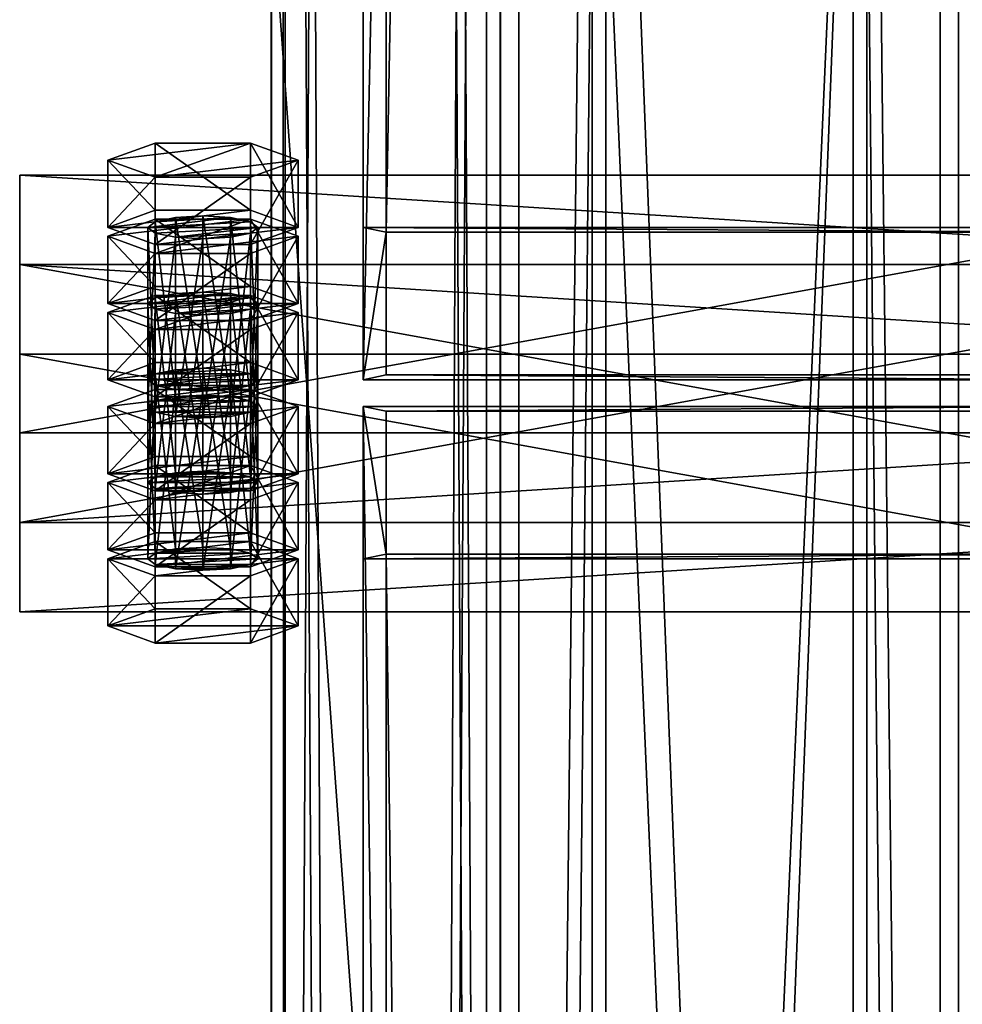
# Model space of a CAD drawing. Header units: millimetres. Extents: x -333 to 67333, y -930 to 39730.
# Tile 817 of 1056: x -155 to 51, y 30748 to 30963. Entities that reach past the tile are written whole.
import ezdxf

# ---------------------------------------------------------------- set-up
doc = ezdxf.new("R2010")
doc.units = ezdxf.units.MM
for name, color, linetype in [('13', 7, 'Continuous'), ('5', 7, 'Continuous'), ('6', 7, 'Continuous'), ('8', 7, 'Continuous'), ('95', 7, 'Continuous'), ('99', 7, 'Continuous')]:
    doc.layers.add(name, color=color, linetype=linetype)

msp = doc.modelspace()

# ---------------------------------------------------------------- meshes
at = {"layer": '13', "color": 30}
mesh = msp.add_polyface(dxfattribs=at)
corners = [(-100, 29475, 2980), (-50, 29475, 2980), (-50, 38614.7, 2980), (-100, 38614.7, 2980), (-50, 29475, 2983), (-50, 38614.7, 2983), (-97, 29475, 2983), (-97, 38614.7, 2983), (-97, 29475, 3030), (-97, 38614.7, 3030), (-100, 29475, 3030), (-100, 38614.7, 3030)]
mesh.append_faces([[corners[k] for k in face] for face in [(0, 2, 3, 3), (1, 5, 2, 2), (4, 7, 5, 5), (6, 9, 7, 7), (8, 11, 9, 9), (10, 3, 11, 11), (0, 4, 1, 1), (8, 0, 10, 10), (7, 2, 5, 5)]], dxfattribs={"vtx0": -1, "color": 30})
mesh.append_faces([[corners[k] for k in face] for face in [(4, 0, 6, 6), (6, 0, 8, 8), (3, 7, 11, 11)]], dxfattribs={"vtx0": -1, "vtx1": -1, "color": 30})
mesh.append_faces([[corners[k] for k in face] for face in [(7, 3, 2, 2)]], dxfattribs={"vtx0": -1, "vtx2": -1, "vtx3": -1, "color": 30})
mesh.append_faces([[corners[k] for k in face] for face in [(9, 11, 7, 7)]], dxfattribs={"vtx1": -1, "color": 30})
mesh.append_faces([[corners[k] for k in face] for face in [(0, 1, 2, 2), (1, 4, 5, 5), (4, 6, 7, 7), (6, 8, 9, 9), (8, 10, 11, 11), (10, 0, 3, 3)]], dxfattribs={"vtx2": -1, "vtx3": -1, "color": 30})
mesh = msp.add_polyface(dxfattribs=at)
corners = [(-50.06, 32280.5, 4450), (-50.06, 32280.5, 4370), (-50.06, 23554.7, 4370), (-50.06, 23554.7, 4450), (-100.06, 32280.5, 4450), (-100.06, 23554.7, 4450), (-100.06, 32280.5, 4370), (-100.06, 23554.7, 4370), (-97.06, 23554.7, 4373), (-53.06, 23554.7, 4373), (-53.06, 23554.7, 4447), (-97.06, 23554.7, 4447), (-53.06, 32280.5, 4373), (-53.06, 32280.5, 4447), (-97.06, 32280.5, 4373), (-97.06, 32280.5, 4447)]
mesh.append_faces([[corners[k] for k in face] for face in [(0, 2, 3, 3), (4, 3, 5, 5), (6, 5, 7, 7), (12, 10, 9, 9), (14, 9, 8, 8), (15, 8, 11, 11), (13, 11, 10, 10), (1, 7, 2, 2)]], dxfattribs={"vtx0": -1, "color": 30})
mesh.append_faces([[corners[k] for k in face] for face in [(7, 8, 2, 2), (8, 5, 11, 11), (11, 5, 10, 10), (2, 9, 3, 3), (9, 2, 8, 8), (3, 10, 5, 5), (1, 12, 6, 6), (12, 0, 13, 13), (13, 0, 15, 15), (6, 14, 4, 4), (14, 6, 12, 12), (4, 15, 0, 0)]], dxfattribs={"vtx0": -1, "vtx1": -1, "color": 30})
mesh.append_faces([[corners[k] for k in face] for face in [(8, 7, 5, 5), (3, 9, 10, 10), (12, 1, 0, 0), (4, 14, 15, 15)]], dxfattribs={"vtx0": -1, "vtx2": -1, "vtx3": -1, "color": 30})
mesh.append_faces([[corners[k] for k in face] for face in [(0, 1, 2, 2), (4, 0, 3, 3), (6, 4, 5, 5), (12, 13, 10, 10), (14, 12, 9, 9), (15, 14, 8, 8), (13, 15, 11, 11), (1, 6, 7, 7)]], dxfattribs={"vtx2": -1, "vtx3": -1, "color": 30})
at = {"layer": '5', "color": 131}
mesh = msp.add_polyface(dxfattribs=at)
corners = [(-46, 38614.7, 2984), (46, 38614.7, 2984), (46, 29415, 2984), (-46, 29415, 2984), (46, 38614.7, 3076), (46, 29415, 3076), (-46, 38614.7, 3076), (-46, 29415, 3076), (-50, 38614.7, 2980), (-50, 38614.7, 3080), (-50, 29415, 3080), (-50, 29415, 2980), (50, 38614.7, 3080), (50, 29415, 3080), (50, 38614.7, 2980), (50, 29415, 2980)]
mesh.append_faces([[corners[k] for k in face] for face in [(0, 2, 3, 3), (1, 5, 2, 2), (4, 7, 5, 5), (6, 3, 7, 7), (8, 10, 11, 11), (9, 13, 10, 10), (12, 15, 13, 13), (14, 11, 15, 15)]], dxfattribs={"vtx0": -1, "color": 131})
mesh.append_faces([[corners[k] for k in face] for face in [(9, 6, 12, 12), (6, 8, 0, 0), (0, 8, 1, 1), (12, 4, 14, 14), (4, 12, 6, 6), (14, 1, 8, 8), (11, 3, 15, 15), (3, 10, 7, 7), (7, 10, 5, 5), (15, 2, 13, 13), (2, 15, 3, 3), (13, 5, 10, 10)]], dxfattribs={"vtx0": -1, "vtx1": -1, "color": 131})
mesh.append_faces([[corners[k] for k in face] for face in [(6, 9, 8, 8), (14, 4, 1, 1), (3, 11, 10, 10), (13, 2, 5, 5)]], dxfattribs={"vtx0": -1, "vtx2": -1, "vtx3": -1, "color": 131})
mesh.append_faces([[corners[k] for k in face] for face in [(0, 1, 2, 2), (1, 4, 5, 5), (4, 6, 7, 7), (6, 0, 3, 3), (8, 9, 10, 10), (9, 12, 13, 13), (12, 14, 15, 15), (14, 8, 11, 11)]], dxfattribs={"vtx2": -1, "vtx3": -1, "color": 131})
at = {"layer": '6', "color": 2}
mesh = msp.add_polyface(dxfattribs=at)
corners = [(75, 30885.22, 4751.68), (-75, 30885.22, 4751.68), (-75, 38624.7, 3106.65), (75, 38624.7, 3106.65), (-75, 30916.41, 4898.4), (-75, 38774.7, 3228.12), (75, 30916.41, 4898.4), (75, 38774.7, 3228.12), (80, 30884.18, 4746.79), (80, 30917.45, 4903.29), (80, 38779.7, 3232.17), (80, 38619.7, 3102.61), (-80, 30917.45, 4903.29), (-80, 38779.7, 3232.17), (-80, 30884.18, 4746.79), (-80, 38619.7, 3102.61)]
mesh.append_faces([[corners[k] for k in face] for face in [(0, 2, 3, 3), (1, 5, 2, 2), (4, 7, 5, 5), (6, 3, 7, 7), (8, 10, 11, 11), (9, 13, 10, 10), (12, 15, 13, 13), (14, 11, 15, 15)]], dxfattribs={"vtx0": -1, "color": 2})
mesh.append_faces([[corners[k] for k in face] for face in [(9, 6, 12, 12), (6, 8, 0, 0), (0, 8, 1, 1), (12, 4, 14, 14), (4, 12, 6, 6), (14, 1, 8, 8), (11, 3, 15, 15), (3, 10, 7, 7), (7, 10, 5, 5), (15, 2, 13, 13), (2, 15, 3, 3), (13, 5, 10, 10)]], dxfattribs={"vtx0": -1, "vtx1": -1, "color": 2})
mesh.append_faces([[corners[k] for k in face] for face in [(6, 9, 8, 8), (14, 4, 1, 1), (3, 11, 10, 10), (13, 2, 5, 5)]], dxfattribs={"vtx0": -1, "vtx2": -1, "vtx3": -1, "color": 2})
mesh.append_faces([[corners[k] for k in face] for face in [(0, 1, 2, 2), (1, 4, 5, 5), (4, 6, 7, 7), (6, 0, 3, 3), (8, 9, 10, 10), (9, 12, 13, 13), (12, 14, 15, 15), (14, 8, 11, 11)]], dxfattribs={"vtx2": -1, "vtx3": -1, "color": 2})
mesh = msp.add_polyface(dxfattribs=at)
corners = [(-80, 19419.86, 7183.53), (80, 19419.86, 7183.53), (80, 30845.06, 4755.1), (-80, 30845.06, 4755.1), (-80, 19419.86, 7347.1), (-80, 30878.32, 4911.61), (80, 19419.86, 7347.1), (80, 30878.32, 4911.61), (75, 30846.1, 4759.99), (-75, 30846.1, 4759.99), (-75, 30877.28, 4906.72), (75, 30877.28, 4906.72), (-75, 19419.86, 7341.99), (75, 19419.86, 7341.99), (-75, 19419.86, 7188.64), (75, 19419.86, 7188.64)]
mesh.append_faces([[corners[k] for k in face] for face in [(0, 2, 3, 3), (4, 3, 5, 5), (6, 5, 7, 7), (1, 7, 2, 2), (12, 11, 10, 10), (14, 10, 9, 9), (15, 9, 8, 8), (13, 8, 11, 11)]], dxfattribs={"vtx0": -1, "color": 2})
mesh.append_faces([[corners[k] for k in face] for face in [(2, 8, 3, 3), (8, 7, 11, 11), (11, 7, 10, 10), (3, 9, 5, 5), (9, 3, 8, 8), (5, 10, 7, 7), (4, 12, 0, 0), (12, 6, 13, 13), (13, 6, 15, 15), (0, 14, 1, 1), (14, 0, 12, 12), (1, 15, 6, 6)]], dxfattribs={"vtx0": -1, "vtx1": -1, "color": 2})
mesh.append_faces([[corners[k] for k in face] for face in [(8, 2, 7, 7), (5, 9, 10, 10), (12, 4, 6, 6), (1, 14, 15, 15)]], dxfattribs={"vtx0": -1, "vtx2": -1, "vtx3": -1, "color": 2})
mesh.append_faces([[corners[k] for k in face] for face in [(0, 1, 2, 2), (4, 0, 3, 3), (6, 4, 5, 5), (1, 6, 7, 7), (12, 13, 11, 11), (14, 12, 10, 10), (15, 14, 9, 9), (13, 15, 8, 8)]], dxfattribs={"vtx2": -1, "vtx3": -1, "color": 2})
at = {"layer": '8', "color": 253}
mesh = msp.add_polyface(dxfattribs=at)
corners = [(-27, 31156.98, 4688.8), (27, 31156.98, 4688.8), (27, 29790.7, 3080), (-27, 29790.7, 3080), (27, 31074.74, 4706.28), (27, 29693.62, 3080), (-27, 31074.74, 4706.28), (-27, 29693.62, 3080), (-30, 31160.32, 4688.1), (-30, 31071.41, 4706.99), (-30, 29689.68, 3080), (-30, 29794.64, 3080), (30, 31071.41, 4706.99), (30, 29689.68, 3080), (30, 31160.32, 4688.1), (30, 29794.64, 3080)]
mesh.append_faces([[corners[k] for k in face] for face in [(0, 2, 3, 3), (1, 5, 2, 2), (4, 7, 5, 5), (6, 3, 7, 7), (8, 10, 11, 11), (9, 13, 10, 10), (12, 15, 13, 13), (14, 11, 15, 15)]], dxfattribs={"vtx0": -1, "color": 253})
mesh.append_faces([[corners[k] for k in face] for face in [(9, 6, 12, 12), (6, 8, 0, 0), (0, 8, 1, 1), (12, 4, 14, 14), (4, 12, 6, 6), (14, 1, 8, 8), (11, 3, 15, 15), (3, 10, 7, 7), (7, 10, 5, 5), (15, 2, 13, 13), (2, 15, 3, 3), (13, 5, 10, 10)]], dxfattribs={"vtx0": -1, "vtx1": -1, "color": 253})
mesh.append_faces([[corners[k] for k in face] for face in [(6, 9, 8, 8), (14, 4, 1, 1), (3, 11, 10, 10), (13, 2, 5, 5)]], dxfattribs={"vtx0": -1, "vtx2": -1, "vtx3": -1, "color": 253})
mesh.append_faces([[corners[k] for k in face] for face in [(0, 1, 2, 2), (1, 4, 5, 5), (4, 6, 7, 7), (6, 0, 3, 3), (8, 9, 10, 10), (9, 12, 13, 13), (12, 14, 15, 15), (14, 8, 11, 11)]], dxfattribs={"vtx2": -1, "vtx3": -1, "color": 253})
at = {"layer": '95', "color": 7}
mesh = msp.add_polyface(dxfattribs=at)
corners = [(-127, 30878.32, 4911.61), (-125.4, 30916.2, 4897.42), (-127, 30917.45, 4903.29), (-125.4, 30877.08, 4905.74), (-121, 30915.29, 4893.13), (-121, 30876.16, 4901.44), (-115, 30914.95, 4891.55), (-115, 30875.83, 4899.87), (-109, 30915.29, 4893.13), (-109, 30876.16, 4901.44), (-104.61, 30916.2, 4897.42), (-104.61, 30877.08, 4905.74), (-103, 30917.45, 4903.29), (-103, 30878.32, 4911.61), (-104.61, 30918.69, 4909.16), (-104.61, 30879.57, 4917.48), (-109, 30919.61, 4913.46), (-109, 30880.48, 4921.77), (-115, 30919.94, 4915.03), (-115, 30880.82, 4923.35), (-121, 30919.61, 4913.46), (-121, 30880.48, 4921.77), (-125.4, 30918.69, 4909.16), (-125.4, 30879.57, 4917.48), (-135.79, 30917.45, 4903.29), (-125.4, 30913.7, 4885.69), (-125.4, 30928.38, 4882.57), (-135.79, 30932.12, 4900.17), (-104.61, 30913.7, 4885.69), (-104.61, 30928.38, 4882.57), (-94.22, 30917.45, 4903.29), (-94.22, 30932.12, 4900.17), (-104.61, 30921.19, 4920.9), (-104.61, 30935.86, 4917.78), (-125.4, 30921.19, 4920.9), (-125.4, 30935.86, 4917.78), (-125.4, 30902.06, 4830.91), (-115, 30903.31, 4836.78), (-121, 30902.97, 4835.21), (-109, 30902.97, 4835.21), (-127, 30900.81, 4825.04), (-104.61, 30902.06, 4830.91), (-135.79, 30900.81, 4825.04), (-125.4, 30897.07, 4807.43), (-125.4, 30911.74, 4804.32), (-135.79, 30915.49, 4821.92), (-104.61, 30897.07, 4807.43), (-104.61, 30911.74, 4804.32), (-94.22, 30900.81, 4825.04), (-94.22, 30915.49, 4821.92), (-104.61, 30904.56, 4842.65), (-104.61, 30919.23, 4839.53), (-125.4, 30904.56, 4842.65), (-125.4, 30919.23, 4839.53)]
mesh.append_faces([[corners[k] for k in face] for face in [(0, 1, 2, 2), (3, 4, 1, 1), (5, 6, 4, 4), (7, 8, 6, 6), (9, 10, 8, 8), (11, 12, 10, 10), (13, 14, 12, 12), (15, 16, 14, 14), (17, 18, 16, 16), (19, 20, 18, 18), (21, 22, 20, 20), (23, 2, 22, 22), (22, 18, 20, 20), (10, 6, 8, 8), (24, 26, 27, 27), (25, 29, 26, 26), (28, 31, 29, 29), (30, 33, 31, 31), (32, 35, 33, 33), (34, 27, 35, 35), (25, 30, 28, 28), (32, 24, 34, 34), (27, 33, 35, 35), (31, 26, 29, 29), (36, 37, 38, 38), (42, 44, 45, 45), (43, 47, 44, 44), (46, 49, 47, 47), (48, 51, 49, 49), (50, 53, 51, 51), (52, 45, 53, 53), (50, 42, 52, 52), (45, 51, 53, 53), (49, 44, 47, 47)]], dxfattribs={"vtx0": -1, "color": 7})
mesh.append_faces([[corners[k] for k in face] for face in [(18, 22, 16, 16), (16, 2, 14, 14), (14, 2, 12, 12), (12, 4, 10, 10), (30, 24, 32, 32), (33, 26, 31, 31), (37, 36, 39, 39), (39, 40, 41, 41), (48, 42, 50, 50), (51, 44, 49, 49)]], dxfattribs={"vtx0": -1, "vtx1": -1, "color": 7})
mesh.append_faces([[corners[k] for k in face] for face in [(16, 22, 2, 2), (12, 2, 1, 1), (12, 1, 4, 4), (10, 4, 6, 6), (30, 25, 24, 24), (33, 27, 26, 26), (51, 45, 44, 44)]], dxfattribs={"vtx0": -1, "vtx2": -1, "vtx3": -1, "color": 7})
mesh.append_faces([[corners[k] for k in face] for face in [(24, 25, 26, 26), (25, 28, 29, 29), (28, 30, 31, 31), (30, 32, 33, 33), (32, 34, 35, 35), (34, 24, 27, 27), (42, 43, 44, 44), (43, 46, 47, 47), (46, 48, 49, 49), (48, 50, 51, 51), (50, 52, 53, 53), (52, 42, 45, 45)]], dxfattribs={"vtx2": -1, "vtx3": -1, "color": 7})
mesh = msp.add_polyface(dxfattribs=at)
corners = [(-127, 30878.32, 4911.61), (-125.4, 30877.08, 4905.74), (-125.4, 30916.2, 4897.42), (-121, 30876.16, 4901.44), (-121, 30915.29, 4893.13), (-115, 30875.83, 4899.87), (-115, 30914.95, 4891.55), (-109, 30876.16, 4901.44), (-109, 30915.29, 4893.13), (-104.61, 30877.08, 4905.74), (-104.61, 30916.2, 4897.42), (-103, 30878.32, 4911.61), (-103, 30917.45, 4903.29), (-104.61, 30879.57, 4917.48), (-104.61, 30918.69, 4909.16), (-109, 30880.48, 4921.77), (-109, 30919.61, 4913.46), (-115, 30880.82, 4923.35), (-115, 30919.94, 4915.03), (-121, 30880.48, 4921.77), (-121, 30919.61, 4913.46), (-125.4, 30879.57, 4917.48), (-125.4, 30918.69, 4909.16), (-127, 30917.45, 4903.29), (-127, 30861.69, 4833.36), (-125.4, 30899.57, 4819.17), (-127, 30900.81, 4825.04), (-125.4, 30860.44, 4827.49), (-121, 30898.65, 4814.88), (-121, 30859.53, 4823.19), (-115, 30898.32, 4813.3), (-115, 30859.2, 4821.62), (-109, 30898.65, 4814.88), (-109, 30859.53, 4823.19), (-104.61, 30899.57, 4819.17), (-104.61, 30860.44, 4827.49), (-103, 30900.81, 4825.04), (-103, 30861.69, 4833.36), (-104.61, 30902.06, 4830.91), (-104.61, 30862.94, 4839.22), (-109, 30863.85, 4843.52), (-109, 30902.97, 4835.21), (-115, 30864.19, 4845.09), (-115, 30903.31, 4836.78), (-121, 30863.85, 4843.52), (-121, 30902.97, 4835.21), (-125.4, 30862.94, 4839.22), (-125.4, 30902.06, 4830.91), (-125.4, 30897.07, 4807.43), (-94.22, 30900.81, 4825.04), (-104.61, 30897.07, 4807.43), (-135.79, 30900.81, 4825.04), (-125.4, 30885.43, 4752.66), (-115, 30886.68, 4758.53), (-121, 30886.34, 4756.95), (-109, 30886.34, 4756.95), (-104.61, 30885.43, 4752.66), (-127, 30884.18, 4746.79), (-125.4, 30882.93, 4740.92), (-103, 30884.18, 4746.79), (-104.61, 30882.93, 4740.92), (-135.79, 30884.18, 4746.79), (-125.4, 30880.44, 4729.18), (-125.4, 30895.11, 4726.06), (-135.79, 30898.85, 4743.67), (-104.61, 30880.44, 4729.18), (-104.61, 30895.11, 4726.06), (-94.22, 30884.18, 4746.79), (-94.22, 30898.85, 4743.67), (-104.61, 30887.92, 4764.4), (-104.61, 30902.6, 4761.28), (-125.4, 30887.92, 4764.4), (-125.4, 30902.6, 4761.28)]
mesh.append_faces([[corners[k] for k in face] for face in [(24, 25, 26, 26), (27, 28, 25, 25), (29, 30, 28, 28), (31, 32, 30, 30), (33, 34, 32, 32), (35, 36, 34, 34), (37, 38, 36, 36), (39, 41, 38, 38), (40, 43, 41, 41), (42, 45, 43, 43), (44, 47, 45, 45), (46, 26, 47, 47), (34, 30, 32, 32), (48, 49, 50, 50), (52, 53, 54, 54), (61, 63, 64, 64), (62, 66, 63, 63), (65, 68, 66, 66), (67, 70, 68, 68), (69, 72, 70, 70), (71, 64, 72, 72), (69, 61, 71, 71), (64, 70, 72, 72), (68, 63, 66, 66)]], dxfattribs={"vtx0": -1, "color": 7})
mesh.append_faces([[corners[k] for k in face] for face in [(38, 25, 36, 36), (36, 28, 34, 34), (53, 52, 55, 55), (55, 52, 56, 56), (56, 58, 59, 59), (59, 58, 60, 60), (67, 61, 69, 69), (70, 63, 68, 68)]], dxfattribs={"vtx0": -1, "vtx1": -1, "color": 7})
mesh.append_faces([[corners[k] for k in face] for face in [(41, 47, 26, 26), (38, 26, 25, 25), (36, 25, 28, 28), (34, 28, 30, 30), (49, 48, 51, 51), (56, 52, 57, 57), (56, 57, 58, 58), (67, 62, 61, 61), (70, 64, 63, 63)]], dxfattribs={"vtx0": -1, "vtx2": -1, "vtx3": -1, "color": 7})
mesh.append_faces([[corners[k] for k in face] for face in [(0, 1, 2, 2), (1, 3, 4, 4), (3, 5, 6, 6), (5, 7, 8, 8), (7, 9, 10, 10), (9, 11, 12, 12), (11, 13, 14, 14), (13, 15, 16, 16), (15, 17, 18, 18), (17, 19, 20, 20), (19, 21, 22, 22), (21, 0, 23, 23), (39, 40, 41, 41), (40, 42, 43, 43), (42, 44, 45, 45), (44, 46, 47, 47), (61, 62, 63, 63), (62, 65, 66, 66), (65, 67, 68, 68), (67, 69, 70, 70), (69, 71, 72, 72), (71, 61, 64, 64)]], dxfattribs={"vtx2": -1, "vtx3": -1, "color": 7})
mesh = msp.add_polyface(dxfattribs=at)
corners = [(-121, 30876.16, 4901.44), (-109, 30876.16, 4901.44), (-115, 30875.83, 4899.87), (-104.61, 30877.08, 4905.74), (-125.4, 30877.08, 4905.74), (-103, 30878.32, 4911.61), (-127, 30878.32, 4911.61), (-104.61, 30879.57, 4917.48), (-125.4, 30879.57, 4917.48), (-109, 30880.48, 4921.77), (-121, 30880.48, 4921.77), (-115, 30880.82, 4923.35), (-135.79, 30863.65, 4914.73), (-125.4, 30859.91, 4897.12), (-125.4, 30874.58, 4894), (-135.79, 30878.32, 4911.61), (-104.61, 30859.91, 4897.12), (-104.61, 30874.58, 4894), (-94.22, 30863.65, 4914.73), (-94.22, 30878.32, 4911.61), (-104.61, 30867.39, 4932.33), (-104.61, 30882.07, 4929.21), (-125.4, 30867.39, 4932.33), (-125.4, 30882.07, 4929.21), (-127, 30861.69, 4833.36), (-125.4, 30860.44, 4827.49), (-125.4, 30899.57, 4819.17), (-121, 30859.53, 4823.19), (-121, 30898.65, 4814.88), (-115, 30859.2, 4821.62), (-115, 30898.32, 4813.3), (-109, 30859.53, 4823.19), (-109, 30898.65, 4814.88), (-104.61, 30860.44, 4827.49), (-104.61, 30899.57, 4819.17), (-103, 30861.69, 4833.36), (-103, 30900.81, 4825.04), (-104.61, 30862.94, 4839.22), (-104.61, 30902.06, 4830.91), (-125.4, 30862.94, 4839.22), (-127, 30900.81, 4825.04), (-109, 30863.85, 4843.52), (-121, 30863.85, 4843.52), (-115, 30864.19, 4845.09), (-135.79, 30861.69, 4833.36), (-104.61, 30865.43, 4850.96), (-125.4, 30865.43, 4850.96), (-127, 30845.06, 4755.1), (-125.4, 30843.81, 4749.24), (-125.4, 30882.93, 4740.92), (-127, 30884.18, 4746.79), (-121, 30882.02, 4736.62), (-121, 30842.9, 4744.94), (-115, 30881.69, 4735.05), (-115, 30842.56, 4743.37), (-109, 30882.02, 4736.62), (-109, 30842.9, 4744.94), (-104.61, 30882.93, 4740.92), (-104.61, 30843.81, 4749.24), (-103, 30845.06, 4755.1), (-103, 30884.18, 4746.79), (-104.61, 30846.31, 4760.97), (-104.61, 30885.43, 4752.66), (-109, 30847.22, 4765.27), (-109, 30886.34, 4756.95), (-115, 30847.55, 4766.84), (-115, 30886.68, 4758.53), (-121, 30847.22, 4765.27), (-121, 30886.34, 4756.95), (-125.4, 30846.31, 4760.97), (-125.4, 30885.43, 4752.66), (-125.4, 30880.44, 4729.18), (-94.22, 30884.18, 4746.79), (-104.61, 30880.44, 4729.18)]
mesh.append_faces([[corners[k] for k in face] for face in [(0, 1, 2, 2), (9, 10, 11, 11), (12, 14, 15, 15), (13, 17, 14, 14), (16, 19, 17, 17), (18, 21, 19, 19), (20, 23, 21, 21), (22, 15, 23, 23), (20, 12, 22, 22), (15, 21, 23, 23), (19, 14, 17, 17), (41, 42, 43, 43), (44, 45, 46, 46), (47, 49, 50, 50), (48, 51, 49, 49), (52, 53, 51, 51), (54, 55, 53, 53), (56, 57, 55, 55), (58, 60, 57, 57), (59, 62, 60, 60), (61, 64, 62, 62), (63, 66, 64, 64), (65, 68, 66, 66), (67, 70, 68, 68), (69, 50, 70, 70), (57, 53, 55, 55), (71, 72, 73, 73)]], dxfattribs={"vtx0": -1, "color": 7})
mesh.append_faces([[corners[k] for k in face] for face in [(1, 0, 3, 3), (3, 4, 5, 5), (5, 6, 7, 7), (7, 8, 9, 9), (18, 12, 20, 20), (21, 14, 19, 19)]], dxfattribs={"vtx0": -1, "vtx1": -1, "color": 7})
mesh.append_faces([[corners[k] for k in face] for face in [(3, 0, 4, 4), (5, 4, 6, 6), (7, 6, 8, 8), (9, 8, 10, 10), (21, 15, 14, 14), (41, 39, 42, 42), (57, 49, 51, 51), (57, 51, 53, 53)]], dxfattribs={"vtx0": -1, "vtx2": -1, "vtx3": -1, "color": 7})
mesh.append_faces([[corners[k] for k in face] for face in [(12, 13, 14, 14), (13, 16, 17, 17), (16, 18, 19, 19), (18, 20, 21, 21), (20, 22, 23, 23), (22, 12, 15, 15), (24, 25, 26, 26), (25, 27, 28, 28), (27, 29, 30, 30), (29, 31, 32, 32), (31, 33, 34, 34), (33, 35, 36, 36), (35, 37, 38, 38), (39, 24, 40, 40), (47, 48, 49, 49), (58, 59, 60, 60), (59, 61, 62, 62), (61, 63, 64, 64), (63, 65, 66, 66), (65, 67, 68, 68), (67, 69, 70, 70), (69, 47, 50, 50)]], dxfattribs={"vtx2": -1, "vtx3": -1, "color": 7})
mesh = msp.add_polyface(dxfattribs=at)
corners = [(-125.4, 30859.91, 4897.12), (-94.22, 30863.65, 4914.73), (-104.61, 30859.91, 4897.12), (-135.79, 30863.65, 4914.73), (-115, 30859.2, 4821.62), (-104.61, 30860.44, 4827.49), (-109, 30859.53, 4823.19), (-121, 30859.53, 4823.19), (-125.4, 30860.44, 4827.49), (-103, 30861.69, 4833.36), (-127, 30861.69, 4833.36), (-104.61, 30862.94, 4839.22), (-125.4, 30862.94, 4839.22), (-109, 30863.85, 4843.52), (-135.79, 30847.02, 4836.47), (-125.4, 30843.28, 4818.87), (-125.4, 30857.95, 4815.75), (-135.79, 30861.69, 4833.36), (-104.61, 30843.28, 4818.87), (-104.61, 30857.95, 4815.75), (-94.22, 30847.02, 4836.47), (-94.22, 30861.69, 4833.36), (-104.61, 30850.76, 4854.08), (-104.61, 30865.43, 4850.96), (-125.4, 30850.76, 4854.08), (-125.4, 30865.43, 4850.96), (-125.4, 30843.81, 4749.24), (-121, 30842.9, 4744.94), (-121, 30882.02, 4736.62), (-115, 30842.56, 4743.37), (-115, 30881.69, 4735.05), (-109, 30842.9, 4744.94), (-109, 30882.02, 4736.62), (-104.61, 30843.81, 4749.24), (-104.61, 30882.93, 4740.92), (-103, 30845.06, 4755.1), (-127, 30845.06, 4755.1), (-104.61, 30846.31, 4760.97), (-125.4, 30846.31, 4760.97), (-109, 30847.22, 4765.27), (-115, 30847.55, 4766.84), (-121, 30847.22, 4765.27), (-135.79, 30830.39, 4758.22), (-125.4, 30826.64, 4740.62), (-125.4, 30841.32, 4737.5), (-135.79, 30845.06, 4755.1), (-104.61, 30826.64, 4740.62), (-104.61, 30841.32, 4737.5), (-94.22, 30830.39, 4758.22), (-94.22, 30845.06, 4755.1), (-104.61, 30834.13, 4775.83), (-104.61, 30848.8, 4772.71), (-125.4, 30834.13, 4775.83), (-125.4, 30848.8, 4772.71)]
mesh.append_faces([[corners[k] for k in face] for face in [(0, 1, 2, 2), (4, 5, 6, 6), (14, 16, 17, 17), (15, 19, 16, 16), (18, 21, 19, 19), (20, 23, 21, 21), (22, 25, 23, 23), (24, 17, 25, 25), (15, 20, 18, 18), (22, 14, 24, 24), (21, 16, 19, 19), (27, 31, 29, 29), (40, 38, 41, 41), (42, 44, 45, 45), (43, 47, 44, 44), (46, 49, 47, 47), (48, 51, 49, 49), (50, 53, 51, 51), (52, 45, 53, 53), (43, 48, 46, 46), (50, 42, 52, 52), (45, 51, 53, 53), (49, 44, 47, 47)]], dxfattribs={"vtx0": -1, "color": 7})
mesh.append_faces([[corners[k] for k in face] for face in [(5, 8, 9, 9), (9, 10, 11, 11), (11, 12, 13, 13), (20, 14, 22, 22), (23, 16, 21, 21), (31, 27, 33, 33), (33, 26, 35, 35), (35, 36, 37, 37), (37, 38, 39, 39), (39, 38, 40, 40), (48, 42, 50, 50), (51, 45, 49, 49)]], dxfattribs={"vtx0": -1, "vtx1": -1, "color": 7})
mesh.append_faces([[corners[k] for k in face] for face in [(1, 0, 3, 3), (5, 4, 7, 7), (5, 7, 8, 8), (9, 8, 10, 10), (11, 10, 12, 12), (20, 15, 14, 14), (23, 17, 16, 16), (33, 27, 26, 26), (35, 26, 36, 36), (37, 36, 38, 38), (48, 43, 42, 42), (49, 45, 44, 44)]], dxfattribs={"vtx0": -1, "vtx2": -1, "vtx3": -1, "color": 7})
mesh.append_faces([[corners[k] for k in face] for face in [(14, 15, 16, 16), (15, 18, 19, 19), (18, 20, 21, 21), (20, 22, 23, 23), (22, 24, 25, 25), (24, 14, 17, 17), (26, 27, 28, 28), (27, 29, 30, 30), (29, 31, 32, 32), (31, 33, 34, 34), (42, 43, 44, 44), (43, 46, 47, 47), (46, 48, 49, 49), (48, 50, 51, 51), (50, 52, 53, 53), (52, 42, 45, 45)]], dxfattribs={"vtx2": -1, "vtx3": -1, "color": 7})
at = {"layer": '99', "color": 7}
mesh = msp.add_polyface(dxfattribs=at)
corners = [(100, 1810, 1000), (-100, 1810, 1000), (-100, 4590, 1000), (100, 4590, 1000), (100, 1810, 2280), (-100, 1810, 2280), (100, 4590, 2280), (-100, 4590, 2280), (100, 0, 2950), (-100, 0, 2950), (-100, 38800, 2950), (100, 38800, 2950), (100, 38800, -700), (-100, 38800, -700), (-100, 0, -700), (100, 0, -700), (100, 36990, 2280), (-100, 36990, 2280), (-100, 34210, 2280), (100, 34210, 2280), (-100, 34210, 1000), (100, 34210, 1000), (-100, 36990, 1000), (100, 36990, 1000), (100, 19847.42, 2200), (-100, 19847.42, 2200), (-100, 18949.94, 2200), (100, 18949.94, 2200), (-100, 18949.94, 100), (100, 18949.94, 100), (-100, 19847.42, 100), (100, 19847.42, 100), (100, 30990, 2280), (-100, 30990, 2280), (-100, 28210, 2280), (100, 28210, 2280), (-100, 28210, 1000), (100, 28210, 1000), (-100, 30990, 1000), (100, 30990, 1000), (100, 24990, 2280), (-100, 24990, 2280), (-100, 22210, 2280), (100, 22210, 2280), (-100, 22210, 1000), (100, 22210, 1000), (-100, 24990, 1000), (100, 24990, 1000), (100, 16590, 2280), (-100, 16590, 2280), (-100, 13810, 2280), (100, 13810, 2280), (-100, 13810, 1000), (100, 13810, 1000), (-100, 16590, 1000), (100, 16590, 1000), (100, 10590, 1000), (100, 10590, 2280), (100, 7810, 2280), (100, 7810, 1000), (-100, 7810, 2280), (-100, 7810, 1000), (-100, 10590, 1000), (-100, 10590, 2280)]
mesh.append_faces([[corners[k] for k in face] for face in [(0, 2, 3, 3), (4, 1, 0, 0), (6, 5, 4, 4), (3, 7, 6, 6), (8, 10, 11, 11), (12, 10, 13, 13), (14, 12, 13, 13), (8, 14, 9, 9), (16, 18, 19, 19), (19, 20, 21, 21), (21, 22, 23, 23), (23, 17, 16, 16), (24, 26, 27, 27), (27, 28, 29, 29), (29, 30, 31, 31), (31, 25, 24, 24), (32, 34, 35, 35), (35, 36, 37, 37), (37, 38, 39, 39), (39, 33, 32, 32), (40, 42, 43, 43), (43, 44, 45, 45), (45, 46, 47, 47), (47, 41, 40, 40), (48, 50, 51, 51), (51, 52, 53, 53), (53, 54, 55, 55), (55, 49, 48, 48), (58, 61, 59, 59), (59, 62, 56, 56), (56, 63, 57, 57), (57, 60, 58, 58)]], dxfattribs={"vtx0": -1, "color": 7})
mesh.append_faces([[corners[k] for k in face] for face in [(29, 55, 27, 27), (55, 56, 53, 53), (27, 48, 24, 24), (15, 29, 12, 12), (0, 8, 4, 4), (4, 8, 6, 6), (58, 8, 57, 57), (51, 8, 48, 48), (43, 8, 40, 40), (35, 8, 32, 32), (19, 8, 16, 16), (12, 23, 11, 11), (31, 12, 29, 29), (23, 39, 21, 21), (11, 16, 8, 8), (32, 21, 39, 39), (21, 32, 19, 19), (40, 37, 47, 47), (37, 40, 35, 35), (24, 45, 31, 31), (45, 24, 43, 43), (57, 53, 56, 56), (53, 57, 51, 51), (6, 59, 3, 3), (59, 6, 58, 58), (42, 25, 44, 44), (25, 42, 26, 26), (44, 30, 46, 46), (36, 30, 38, 38), (20, 30, 22, 22), (9, 5, 10, 10), (5, 14, 1, 1), (1, 14, 2, 2), (61, 14, 62, 62), (52, 14, 54, 54), (28, 14, 30, 30), (10, 17, 13, 13), (17, 33, 18, 18), (13, 30, 14, 14), (38, 18, 33, 33), (18, 38, 20, 20), (46, 34, 41, 41), (34, 46, 36, 36), (26, 54, 28, 28), (62, 50, 63, 63), (50, 62, 52, 52), (2, 60, 7, 7), (60, 2, 61, 61)]], dxfattribs={"vtx0": -1, "vtx1": -1, "color": 7})
mesh.append_faces([[corners[k] for k in face] for face in [(55, 29, 0, 0), (55, 3, 59, 59), (29, 15, 0, 0), (6, 8, 58, 58), (57, 8, 51, 51), (48, 8, 43, 43), (40, 8, 35, 35), (32, 8, 19, 19), (23, 12, 31, 31), (23, 31, 45, 45), (23, 47, 37, 37), (43, 24, 48, 48), (46, 30, 36, 36), (38, 30, 20, 20), (2, 14, 61, 61), (62, 14, 52, 52), (54, 14, 28, 28), (17, 10, 5, 5), (17, 7, 60, 60), (17, 63, 50, 50), (17, 49, 42, 42), (17, 41, 34, 34), (13, 22, 30, 30), (49, 26, 42, 42)]], dxfattribs={"vtx0": -1, "vtx1": -1, "vtx2": -1, "vtx3": -1, "color": 7})
mesh.append_faces([[corners[k] for k in face] for face in [(55, 0, 3, 3), (55, 59, 56, 56), (27, 55, 48, 48), (0, 15, 8, 8), (23, 45, 47, 47), (23, 37, 39, 39), (11, 23, 16, 16), (44, 25, 30, 30), (5, 9, 14, 14), (17, 5, 7, 7), (17, 60, 63, 63), (17, 50, 49, 49), (17, 42, 41, 41), (17, 34, 33, 33), (13, 17, 22, 22), (26, 49, 54, 54)]], dxfattribs={"vtx0": -1, "vtx2": -1, "vtx3": -1, "color": 7})
mesh.append_faces([[corners[k] for k in face] for face in [(0, 1, 2, 2), (4, 5, 1, 1), (6, 7, 5, 5), (3, 2, 7, 7), (8, 9, 10, 10), (12, 11, 10, 10), (14, 15, 12, 12), (8, 15, 14, 14), (16, 17, 18, 18), (19, 18, 20, 20), (21, 20, 22, 22), (23, 22, 17, 17), (24, 25, 26, 26), (27, 26, 28, 28), (29, 28, 30, 30), (31, 30, 25, 25), (32, 33, 34, 34), (35, 34, 36, 36), (37, 36, 38, 38), (39, 38, 33, 33), (40, 41, 42, 42), (43, 42, 44, 44), (45, 44, 46, 46), (47, 46, 41, 41), (48, 49, 50, 50), (51, 50, 52, 52), (53, 52, 54, 54), (55, 54, 49, 49), (58, 60, 61, 61), (59, 61, 62, 62), (56, 62, 63, 63), (57, 63, 60, 60)]], dxfattribs={"vtx2": -1, "vtx3": -1, "color": 7})
mesh = msp.add_polyface(dxfattribs=at)
corners = [(-155, 30909.32, 4961.25), (155, 30909.32, 4961.25), (155, 30853, 4696.28), (-155, 30853, 4696.28), (155, 30928.88, 4957.09), (155, 30872.56, 4692.12), (-155, 30928.88, 4957.09), (-155, 30872.56, 4692.12)]
mesh.append_faces([[corners[k] for k in face] for face in [(0, 2, 3, 3), (1, 5, 2, 2), (4, 7, 5, 5), (6, 3, 7, 7), (1, 6, 4, 4), (3, 5, 7, 7)]], dxfattribs={"vtx0": -1, "color": 7})
mesh.append_faces([[corners[k] for k in face] for face in [(0, 1, 2, 2), (1, 4, 5, 5), (4, 6, 7, 7), (6, 0, 3, 3), (1, 0, 6, 6), (3, 2, 5, 5)]], dxfattribs={"vtx2": -1, "vtx3": -1, "color": 7})
mesh = msp.add_polyface(dxfattribs=at)
corners = [(-155, 30889.76, 4965.41), (155, 30889.76, 4965.41), (155, 30833.44, 4700.43), (-155, 30833.44, 4700.43), (155, 30909.32, 4961.25), (155, 30853, 4696.27), (-155, 30909.32, 4961.25), (-155, 30853, 4696.27)]
mesh.append_faces([[corners[k] for k in face] for face in [(0, 2, 3, 3), (1, 5, 2, 2), (4, 7, 5, 5), (6, 3, 7, 7), (1, 6, 4, 4), (3, 5, 7, 7)]], dxfattribs={"vtx0": -1, "color": 7})
mesh.append_faces([[corners[k] for k in face] for face in [(0, 1, 2, 2), (1, 4, 5, 5), (4, 6, 7, 7), (6, 0, 3, 3), (1, 0, 6, 6), (3, 2, 5, 5)]], dxfattribs={"vtx2": -1, "vtx3": -1, "color": 7})

doc.saveas('drawing.dxf')
